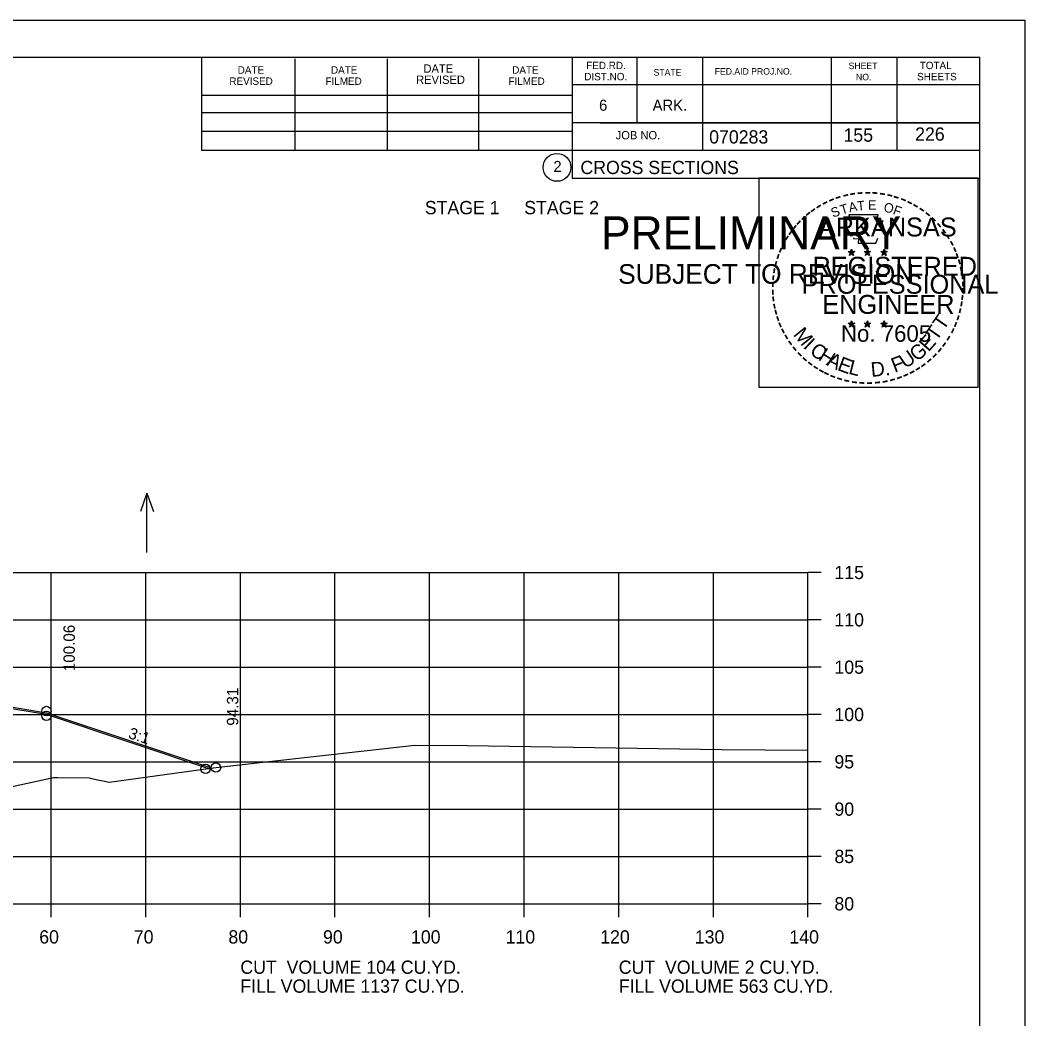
# Model space of a CAD drawing. Extents: x 1175611 to 1176402, y -433344 to -416213.
# Drawn here: x 1175837.7 to 1175943.9, y -431529 to -431423.5 of the extents above; entities that cross this region are included whole.
import ezdxf

# ---------------------------------------------------------------- set-up
doc = ezdxf.new("R2010")
doc.units = 0
for name, color, linetype in [('Default', 7, 'Continuous'), ('R_Axis', 7, 'Continuous'), ('R_Axis Annot', 7, 'Continuous'), ('R_Border', 7, 'Continuous'), ('R_Border Notes', 7, 'Continuous'), ('R_Border PE', 7, 'Continuous'), ('R_Border Prem', 7, 'Continuous'), ('R_Exist Surface', 7, 'Continuous'), ('R_Fin Surface', 7, 'Continuous'), ('R_Grid', 7, 'Continuous'), ('R_No Plot', 7, 'Continuous'), ('R_Water Annot', 7, 'Continuous'), ('R_Xsect Elev', 7, 'Continuous'), ('R_Xsect Slope', 7, 'Continuous')]:
    doc.layers.add(name, color=color, linetype=linetype)

msp = doc.modelspace()

# ---------------------------------------------------------------- linework, layer by layer
at = {"layer": 'Default'}
msp.add_lwpolyline([(1175689.4, -431502.15), (1175702.5, -431506.52), (1175721.51, -431500.18), (1175732.58, -431498.34), (1175743.49, -431496.52), (1175749.48, -431496.25), (1175780.98, -431494.85), (1175810.48, -431493.53), (1175812.48, -431493.44), (1175818.46, -431493.17), (1175830.18, -431495.13), (1175840.43, -431496.83), (1175857.93, -431502.67)], dxfattribs=at)
at = {"layer": 'R_Axis'}
for p, q in [((1175920.97, -431516.85), (1175920.97, -431481.85)), ((1175922.37, -431481.85), (1175920.97, -431481.85)), ((1175922.37, -431486.85), (1175920.97, -431486.85)), ((1175922.37, -431491.85), (1175920.97, -431491.85)), ((1175922.37, -431496.85), (1175920.97, -431496.85)), ((1175922.37, -431501.85), (1175920.97, -431501.85)), ((1175922.37, -431506.85), (1175920.97, -431506.85)), ((1175922.37, -431511.85), (1175920.97, -431511.85)), ((1175640.97, -431516.85), (1175920.97, -431516.85)), ((1175840.97, -431518.25), (1175840.97, -431516.85)), ((1175850.97, -431518.25), (1175850.97, -431516.85)), ((1175860.97, -431518.25), (1175860.97, -431516.85)), ((1175870.97, -431518.25), (1175870.97, -431516.85)), ((1175880.97, -431518.25), (1175880.97, -431516.85)), ((1175890.97, -431518.25), (1175890.97, -431516.85)), ((1175900.97, -431518.25), (1175900.97, -431516.85)), ((1175910.97, -431518.25), (1175910.97, -431516.85)), ((1175920.97, -431518.25), (1175920.97, -431516.85)), ((1175922.37, -431516.85), (1175920.97, -431516.85))]:
    msp.add_line(p, q, dxfattribs=at)
at = {"layer": 'R_Border'}
for p, q in [((1175622.97, -431427.39), (1175939.15, -431427.39)), ((1175856.89, -431437.27), (1175856.89, -431427.39)), ((1175896.05, -431427.39), (1175896.05, -431440.19)), ((1175902.89, -431427.39), (1175902.89, -431434.33)), ((1175909.83, -431427.39), (1175909.83, -431437.27)), ((1175923.41, -431427.39), (1175923.41, -431437.27)), ((1175930.35, -431427.39), (1175930.35, -431437.27)), ((1175939.15, -431632.85), (1175939.15, -431427.39)), ((1175866.75, -431437.27), (1175866.75, -431427.59)), ((1175876.51, -431437.27), (1175876.51, -431427.59)), ((1175886.19, -431437.27), (1175886.19, -431427.59)), ((1175939.15, -431430.33), (1175896.05, -431430.33)), ((1175939.15, -431430.31), (1175939.15, -431430.31)), ((1175856.89, -431431.41), (1175896.05, -431431.41)), ((1175856.89, -431433.27), (1175896.05, -431433.27)), ((1175939.15, -431434.33), (1175896.05, -431434.33)), ((1175899.01, -431434.33), (1175939.15, -431434.33)), ((1175856.89, -431437.27), (1175856.89, -431435.21)), ((1175856.89, -431435.21), (1175896.05, -431435.21)), ((1175939.15, -431437.27), (1175856.89, -431437.27)), ((1175896.05, -431440.19), (1175939.15, -431440.19))]:
    msp.add_line(p, q, dxfattribs=at)
msp.add_circle((1175894.44, -431439.05), 1.47, dxfattribs=at)
at = {"layer": 'R_Border PE'}
for p, q in [((1175925.23, -431447.94), (1175925.58, -431448.05)), ((1175925.23, -431447.94), (1175925.49, -431447.98)), ((1175925.23, -431447.94), (1175925.47, -431448.06)), ((1175925.37, -431448.35), (1175925.58, -431448.05)), ((1175925.37, -431448.35), (1175925.49, -431448.1)), ((1175925.37, -431448.35), (1175925.58, -431448.13)), ((1175925.58, -431447.69), (1175925.54, -431447.94)), ((1175925.58, -431448.05), (1175925.58, -431447.69)), ((1175925.58, -431447.69), (1175925.63, -431447.94)), ((1175925.93, -431447.94), (1175925.58, -431448.05)), ((1175925.8, -431448.35), (1175925.58, -431448.05)), ((1175925.8, -431448.35), (1175925.58, -431448.13)), ((1175925.93, -431447.94), (1175925.64, -431447.99)), ((1175925.8, -431448.35), (1175925.66, -431448.06)), ((1175925.93, -431447.94), (1175925.73, -431448.04)), ((1175926.9, -431447.94), (1175927.25, -431448.05)), ((1175926.9, -431447.94), (1175927.16, -431447.98)), ((1175926.9, -431447.94), (1175927.14, -431448.06)), ((1175927.04, -431448.35), (1175927.25, -431448.05)), ((1175927.04, -431448.35), (1175927.16, -431448.1)), ((1175927.04, -431448.35), (1175927.25, -431448.13)), ((1175927.25, -431447.69), (1175927.21, -431447.94)), ((1175927.25, -431448.05), (1175927.25, -431447.69)), ((1175927.25, -431447.69), (1175927.3, -431447.94)), ((1175927.6, -431447.94), (1175927.25, -431448.05)), ((1175927.47, -431448.35), (1175927.25, -431448.05)), ((1175927.47, -431448.35), (1175927.25, -431448.13)), ((1175927.6, -431447.94), (1175927.31, -431447.99)), ((1175927.47, -431448.35), (1175927.33, -431448.06)), ((1175927.6, -431447.94), (1175927.4, -431448.04)), ((1175928.67, -431447.95), (1175929.02, -431448.06)), ((1175928.67, -431447.95), (1175928.92, -431448)), ((1175928.67, -431447.95), (1175928.91, -431448.07)), ((1175928.8, -431448.36), (1175929.02, -431448.06)), ((1175928.8, -431448.36), (1175928.93, -431448.12)), ((1175928.8, -431448.36), (1175929.02, -431448.14)), ((1175929.02, -431447.7), (1175928.98, -431447.95)), ((1175929.02, -431448.06), (1175929.02, -431447.7)), ((1175929.02, -431447.7), (1175929.07, -431447.95)), ((1175929.36, -431447.95), (1175929.02, -431448.06)), ((1175929.23, -431448.36), (1175929.02, -431448.06)), ((1175929.23, -431448.36), (1175929.02, -431448.15)), ((1175929.36, -431447.95), (1175929.08, -431448)), ((1175929.23, -431448.36), (1175929.09, -431448.07)), ((1175929.36, -431447.95), (1175929.16, -431448.05)), ((1175925.23, -431455.51), (1175925.58, -431455.62)), ((1175925.23, -431455.51), (1175925.48, -431455.56)), ((1175925.23, -431455.51), (1175925.47, -431455.63)), ((1175925.36, -431455.92), (1175925.58, -431455.62)), ((1175925.36, -431455.92), (1175925.49, -431455.68)), ((1175925.36, -431455.92), (1175925.58, -431455.7)), ((1175925.58, -431455.26), (1175925.54, -431455.51)), ((1175925.58, -431455.62), (1175925.58, -431455.26)), ((1175925.58, -431455.26), (1175925.63, -431455.51)), ((1175925.93, -431455.51), (1175925.58, -431455.62)), ((1175925.79, -431455.92), (1175925.58, -431455.62)), ((1175925.79, -431455.92), (1175925.58, -431455.71)), ((1175925.93, -431455.51), (1175925.64, -431455.56)), ((1175925.79, -431455.92), (1175925.66, -431455.63)), ((1175925.93, -431455.51), (1175925.72, -431455.61)), ((1175926.9, -431455.51), (1175927.25, -431455.62)), ((1175926.9, -431455.51), (1175927.15, -431455.56)), ((1175926.9, -431455.51), (1175927.14, -431455.63)), ((1175927.03, -431455.92), (1175927.25, -431455.62)), ((1175927.03, -431455.92), (1175927.16, -431455.68)), ((1175927.03, -431455.92), (1175927.25, -431455.7)), ((1175927.25, -431455.26), (1175927.21, -431455.51)), ((1175927.25, -431455.62), (1175927.25, -431455.26)), ((1175927.25, -431455.26), (1175927.3, -431455.51)), ((1175927.6, -431455.51), (1175927.25, -431455.62)), ((1175927.46, -431455.92), (1175927.25, -431455.62)), ((1175927.46, -431455.92), (1175927.25, -431455.71)), ((1175927.6, -431455.51), (1175927.31, -431455.56)), ((1175927.46, -431455.92), (1175927.32, -431455.63)), ((1175927.6, -431455.51), (1175927.39, -431455.61)), ((1175928.67, -431455.52), (1175929.02, -431455.63)), ((1175928.67, -431455.52), (1175928.92, -431455.57)), ((1175928.67, -431455.52), (1175928.9, -431455.64)), ((1175928.8, -431455.93), (1175929.02, -431455.63)), ((1175928.8, -431455.93), (1175928.93, -431455.69)), ((1175928.8, -431455.93), (1175929.01, -431455.71)), ((1175929.02, -431455.27), (1175928.97, -431455.52)), ((1175929.23, -431455.93), (1175929.01, -431455.72)), ((1175929.02, -431455.63), (1175929.02, -431455.27)), ((1175929.02, -431455.27), (1175929.06, -431455.52)), ((1175929.36, -431455.52), (1175929.02, -431455.63)), ((1175929.23, -431455.93), (1175929.02, -431455.63)), ((1175929.36, -431455.52), (1175929.08, -431455.57)), ((1175929.23, -431455.93), (1175929.09, -431455.64)), ((1175929.36, -431455.52), (1175929.16, -431455.62))]:
    msp.add_line(p, q, dxfattribs=at)
for points in [[(1175925.28, -431444.06), (1175925.54, -431444.89)], [(1175928.79, -431444.98), (1175928.93, -431444.7), (1175928.24, -431444.72), (1175928.39, -431444.06), (1175925.28, -431444.06)], [(1175925.77, -431446.48), (1175925.77, -431446.57), (1175926.33, -431446.59), (1175926.28, -431447.06), (1175928.15, -431447.06), (1175928.35, -431446.53)], [(1175925.58, -431447.69), (1175925.8, -431448.35), (1175925.23, -431447.94), (1175925.93, -431447.94), (1175925.37, -431448.35), (1175925.58, -431447.69)], [(1175927.25, -431447.69), (1175927.47, -431448.35), (1175926.9, -431447.94), (1175927.6, -431447.94), (1175927.04, -431448.35), (1175927.25, -431447.69)], [(1175929.02, -431447.7), (1175929.23, -431448.36), (1175928.67, -431447.95), (1175929.36, -431447.95), (1175928.8, -431448.36), (1175929.02, -431447.7)], [(1175925.58, -431455.26), (1175925.79, -431455.92), (1175925.23, -431455.51), (1175925.93, -431455.51), (1175925.36, -431455.92), (1175925.58, -431455.26)], [(1175927.25, -431455.26), (1175927.46, -431455.92), (1175926.9, -431455.51), (1175927.6, -431455.51), (1175927.03, -431455.92), (1175927.25, -431455.26)], [(1175929.02, -431455.27), (1175929.23, -431455.93), (1175928.67, -431455.52), (1175929.36, -431455.52), (1175928.8, -431455.93), (1175929.02, -431455.27)]]:
    msp.add_lwpolyline(points, dxfattribs=at)
for centre, radius in [((1175925.58, -431448.05), 0.172), ((1175925.58, -431448.05), 0.145), ((1175925.58, -431448.05), 0.116), ((1175925.58, -431448.05), 0.0991), ((1175925.58, -431448.05), 0.0747), ((1175925.58, -431448.05), 0.0495), ((1175925.58, -431448.05), 0.0296), ((1175927.25, -431448.05), 0.172), ((1175927.25, -431448.05), 0.145), ((1175927.25, -431448.05), 0.116), ((1175927.25, -431448.05), 0.0991), ((1175927.25, -431448.05), 0.0747), ((1175927.25, -431448.05), 0.0495), ((1175927.25, -431448.05), 0.0296), ((1175929.02, -431448.06), 0.172), ((1175929.02, -431448.06), 0.145), ((1175929.02, -431448.06), 0.116), ((1175929.02, -431448.06), 0.0991), ((1175929.02, -431448.06), 0.0747), ((1175929.02, -431448.06), 0.0495), ((1175929.02, -431448.06), 0.0296), ((1175925.58, -431455.62), 0.172), ((1175925.58, -431455.62), 0.145), ((1175925.58, -431455.62), 0.116), ((1175925.58, -431455.62), 0.0991), ((1175925.58, -431455.62), 0.0747), ((1175925.58, -431455.62), 0.0495), ((1175925.58, -431455.62), 0.0296), ((1175927.25, -431455.62), 0.172), ((1175927.25, -431455.62), 0.145), ((1175927.25, -431455.62), 0.116), ((1175927.25, -431455.62), 0.0991), ((1175927.25, -431455.62), 0.0747), ((1175927.25, -431455.62), 0.0495), ((1175927.25, -431455.62), 0.0296), ((1175929.01, -431455.63), 0.172), ((1175929.01, -431455.63), 0.145), ((1175929.01, -431455.63), 0.116), ((1175929.01, -431455.63), 0.0991), ((1175929.01, -431455.63), 0.0747), ((1175929.01, -431455.63), 0.0495), ((1175929.01, -431455.63), 0.0296)]:
    msp.add_circle(centre, radius, dxfattribs=at)
at = {"layer": 'R_Exist Surface'}
msp.add_lwpolyline([(1175834.86, -431504.89), (1175840.4, -431503.69), (1175841.21, -431503.52), (1175841.65, -431503.52), (1175844.98, -431503.55), (1175845.24, -431503.61), (1175847.11, -431503.99), (1175858.09, -431502.49), (1175863.68, -431501.87), (1175879.43, -431500.09), (1175884.96, -431500.12), (1175911.86, -431500.56), (1175920.97, -431500.61)], dxfattribs=at)
at = {"layer": 'R_Fin Surface'}
msp.add_lwpolyline([(1175689.45, -431502), (1175702.5, -431506.35), (1175721.47, -431500.02), (1175732.55, -431498.18), (1175743.47, -431496.36), (1175749.47, -431496.09), (1175751.47, -431496), (1175780.97, -431494.68), (1175810.47, -431493.36), (1175812.47, -431493.27), (1175818.47, -431493.01), (1175830.21, -431494.96), (1175840.47, -431496.67), (1175857.98, -431502.51)], dxfattribs=at)
msp.add_lwpolyline([(1175689.45, -431502), (1175702.5, -431506.35), (1175721.47, -431500.02), (1175732.55, -431498.18), (1175743.47, -431496.36), (1175749.47, -431496.09), (1175751.47, -431496), (1175780.97, -431494.68), (1175810.47, -431493.36), (1175812.47, -431493.27), (1175818.47, -431493.01), (1175830.21, -431494.96), (1175840.47, -431496.67), (1175857.98, -431502.51)], dxfattribs=at)
at = {"layer": 'R_Grid'}
for p, q in [((1175640.97, -431481.85), (1175920.97, -431481.85)), ((1175840.97, -431516.85), (1175840.97, -431481.85)), ((1175850.97, -431516.85), (1175850.97, -431481.85)), ((1175860.97, -431516.85), (1175860.97, -431481.85)), ((1175870.97, -431516.85), (1175870.97, -431481.85)), ((1175880.97, -431516.85), (1175880.97, -431481.85)), ((1175890.97, -431516.85), (1175890.97, -431481.85)), ((1175900.97, -431516.85), (1175900.97, -431481.85)), ((1175910.97, -431516.85), (1175910.97, -431481.85)), ((1175920.97, -431516.85), (1175920.97, -431481.85)), ((1175640.97, -431486.85), (1175920.97, -431486.85)), ((1175640.97, -431491.85), (1175920.97, -431491.85)), ((1175640.97, -431496.85), (1175920.97, -431496.85)), ((1175640.97, -431501.85), (1175920.97, -431501.85)), ((1175640.97, -431506.85), (1175920.97, -431506.85)), ((1175640.97, -431511.85), (1175920.97, -431511.85)), ((1175640.97, -431516.85), (1175920.97, -431516.85))]:
    msp.add_line(p, q, dxfattribs=at)
at = {"layer": 'R_No Plot'}
msp.add_line((1175610.57, -431423.49), (1175943.91, -431423.49), dxfattribs=at)
for points in [[(1175610.57, -431423.49), (1175943.91, -431423.49), (1175943.91, -431636.83), (1175610.57, -431636.83)], [(1175915.82, -431440.15), (1175938.92, -431440.15), (1175938.92, -431462.3), (1175915.82, -431462.3)]]:
    msp.add_lwpolyline(points, close=True, dxfattribs=at)
for centre in [(1175840.47, -431496.49), (1175840.47, -431496.99), (1175840.47, -431496.99), (1175857.3, -431502.6), (1175857.3, -431502.6), (1175858.39, -431502.46)]:
    msp.add_circle(centre, 0.5, dxfattribs=at)
at = {"layer": 'R_Water Annot'}
for p, q in [((1175851.1, -431473.47), (1175850.4, -431475.39)), ((1175851.1, -431479.75), (1175851.1, -431473.47)), ((1175851.1, -431473.47), (1175851.8, -431475.39))]:
    msp.add_line(p, q, dxfattribs=at)

# ---------------------------------------------------------------- texts
at = {"layer": 'Default'}
for s, p in [('STAGE 1     STAGE 2', (1175880.47, -431444)), ('CUT  VOLUME 104 CU.YD.', (1175860.97, -431524.25)), ('CUT  VOLUME 2 CU.YD.', (1175900.97, -431524.25)), ('FILL VOLUME 1137 CU.YD.', (1175860.97, -431526.25)), ('FILL VOLUME 563 CU.YD.', (1175900.97, -431526.25))]:
    msp.add_text(s, height=1.4, dxfattribs=at).set_placement(p)
at = {"layer": 'R_Axis Annot'}
for s, p in [('115', (1175923.77, -431482.55)), ('110', (1175923.77, -431487.55)), ('105', (1175923.77, -431492.55)), ('100', (1175923.77, -431497.55)), ('95', (1175923.77, -431502.55)), ('90', (1175923.77, -431507.55)), ('85', (1175923.77, -431512.55)), ('80', (1175923.77, -431517.55)), ('60', (1175839.71, -431521.05)), ('70', (1175849.71, -431521.05)), ('80', (1175859.71, -431521.05)), ('90', (1175869.71, -431521.05)), ('100', (1175879.01, -431521.05)), ('110', (1175889.01, -431521.05)), ('120', (1175899.01, -431521.05)), ('130', (1175909.01, -431521.05)), ('140', (1175919.01, -431521.05))]:
    msp.add_text(s, height=1.4, dxfattribs=at).set_placement(p)
at = {"layer": 'R_Border'}
for s, height, p in [('DATE', 0.782, (1175860.69, -431429.15)), ('DATE', 0.782, (1175870.55, -431429.15)), ('DATE', 0.879, (1175880.33, -431429.05)), ('DATE', 0.782, (1175889.71, -431429.15)), ('FED.RD.', 0.782, (1175897.53, -431428.67)), ('SHEET', 0.684, (1175925.27, -431428.67)), ('TOTAL', 0.782, (1175932.79, -431428.67)), ('REVISED', 0.782, (1175859.81, -431430.33)), ('FILMED', 0.782, (1175869.97, -431430.33)), ('REVISED', 0.879, (1175879.55, -431430.23)), ('FILMED', 0.782, (1175889.31, -431430.33)), ('DIST.NO.', 0.782, (1175897.33, -431429.85)), ('STATE', 0.684, (1175904.65, -431429.35)), ('FED.AID PROJ.NO.', 0.684, (1175911.11, -431429.25)), ('NO.', 0.684, (1175926.05, -431429.85)), ('SHEETS', 0.782, (1175932.51, -431429.85)), ('6', 1.17, (1175898.89, -431433.07)), ('ARK.', 1.172, (1175904.55, -431433.07)), ('JOB NO.', 0.879, (1175900.65, -431436.09)), ('070283', 1.4, (1175910.53, -431436.53)), ('2', 1.17, (1175894.06, -431439.54)), ('CROSS SECTIONS', 1.4, (1175896.92, -431439.76))]:
    msp.add_text(s, height=height, rotation=360, dxfattribs=at).set_placement(p)
at = {"layer": 'R_Border Notes'}
for s, p in [('226', (1175932.3, -431436.23)), ('155', (1175924.73, -431436.34))]:
    msp.add_text(s, height=1.4, dxfattribs=at).set_placement(p)
at = {"layer": 'R_Border PE'}
for s, height, rotation, p in [('-', 1.6, 19.1761, (1175924.02, -431442.93)), ('-', 1.6, 13.6301, (1175924.77, -431442.69)), ('-', 1.6, 10.2193, (1175925.45, -431442.53)), ('-', 1.6, 5.8968, (1175926.18, -431442.42)), ('-', 1.6, 0.1862, (1175926.95, -431442.35)), ('-', 1.6, 357.743, (1175927.67, -431442.36)), ('-', 1.6, 352.1617, (1175928.42, -431442.42)), ('-', 1.6, 347.2049, (1175929.14, -431442.53)), ('-', 1.6, 342.3362, (1175929.77, -431442.69)), ('-', 1.6, 337.8551, (1175930.51, -431442.91)), ('-', 1.6, 36.2317, (1175921.58, -431444.29)), ('-', 1.6, 34.0636, (1175922.16, -431443.89)), ('-', 1.6, 28.7918, (1175922.76, -431443.52)), ('-', 1.6, 24.3072, (1175923.39, -431443.2)), ('S', 1, 21.594, (1175923.63, -431444.38)), ('T', 1, 16.4036, (1175924.54, -431444.05)), ('A', 1, 11.2132, (1175925.37, -431443.8)), ('T', 1, 6.0228, (1175926.22, -431443.64)), ('E', 1, 0.8323, (1175927.32, -431443.53)), ('O', 1, 350.4515, (1175928.93, -431443.74)), ('F', 1, 340.0707, (1175929.88, -431443.96)), ('-', 1.6, 334.1211, (1175931.14, -431443.18)), ('-', 1.6, 329.6409, (1175931.72, -431443.46)), ('-', 1.6, 325.8627, (1175932.36, -431443.83)), ('-', 1.6, 42.9622, (1175920.67, -431445.08)), ('-', 1.6, 38.9507, (1175921.1, -431444.66)), ('ARKANSAS', 2, 360, (1175922.13, -431446.35)), ('-', 1.6, 320.5297, (1175932.97, -431444.25)), ('-', 1.6, 315.5786, (1175933.57, -431444.74)), ('-', 1.6, 50.6142, (1175919.82, -431446.04)), ('-', 1.6, 48.423, (1175920.22, -431445.56)), ('-', 1.6, 309.8797, (1175934.14, -431445.29)), ('-', 1.6, 58.0706, (1175919.08, -431447.14)), ('-', 1.6, 54.2325, (1175919.41, -431446.61)), ('-', 1.6, 306.6522, (1175934.66, -431445.89)), ('-', 1.4, 303.6753, (1175935.15, -431446.46)), ('-', 1.6, 67.7743, (1175918.51, -431448.36)), ('-', 1.6, 62.8713, (1175918.77, -431447.75)), ('-', 1.6, 299.6684, (1175935.47, -431447.07)), ('-', 1.6, 294.6628, (1175935.79, -431447.68)), ('-', 1.6, 72.3945, (1175918.29, -431448.99)), ('REGISTERED', 2, 360, (1175921.45, -431450.5)), ('DWB', 0.01, 360, (1175925.57, -431448.06)), ('DWB', 0.01, 360, (1175927.24, -431448.06)), ('DWB', 0.01, 360, (1175929, -431448.07)), ('-', 1.6, 290.5728, (1175936.05, -431448.26)), ('-', 1.6, 81.2013, (1175917.96, -431450.42)), ('-', 1.6, 75.461, (1175918.09, -431449.71)), ('-', 1.6, 285.1233, (1175936.28, -431448.84)), ('-', 1.6, 280.5493, (1175936.48, -431449.58)), ('-', 1.6, 85.1863, (1175917.89, -431451.11)), ('PROFESSIONAL', 2, 360, (1175920.3, -431452.4)), ('-', 1.6, 276.5962, (1175936.65, -431450.35)), ('-', 1.6, 89.0622, (1175917.86, -431451.81)), ('-', 1.6, 274.3301, (1175936.71, -431451.07)), ('-', 1.6, 269.9407, (1175936.74, -431451.7)), ('-', 1.6, 94.1959, (1175917.9, -431452.54)), ('-', 1.6, 98.9479, (1175917.97, -431453.2)), ('ENGINEER', 2, 360, (1175922.49, -431454.53)), ('-', 1.6, 263.5172, (1175936.72, -431452.37)), ('-', 1.6, 101.7149, (1175918.1, -431453.94)), ('-', 1.6, 255.7626, (1175936.54, -431453.7)), ('-', 1.6, 260.9953, (1175936.65, -431453.02)), ('-', 1.6, 105.4578, (1175918.27, -431454.53)), ('-', 1.6, 109.0874, (1175918.48, -431455.16)), ('T', 1.54, 55.055, (1175935.3, -431456.36)), ('-', 1.6, 252.8681, (1175936.36, -431454.42)), ('-', 1.6, 114.0643, (1175918.73, -431455.76)), ('-', 1.6, 115.7289, (1175919.04, -431456.38)), ('M', 1.54, 308.9175, (1175919.35, -431456.73)), ('No. 7605', 1.757, 360, (1175924.46, -431457.48)), ('DWB', 0.01, 360, (1175925.56, -431455.63)), ('DWB', 0.01, 360, (1175927.23, -431455.63)), ('DWB', 0.01, 360, (1175929, -431455.64)), ('T', 1.54, 55.055, (1175934.57, -431457.48)), ('-', 1.6, 244.6197, (1175935.87, -431455.72)), ('-', 1.6, 247.8887, (1175936.14, -431455.09)), ('-', 1.6, 120.4471, (1175919.4, -431456.96)), ('I', 1.54, 316.4636, (1175920.39, -431458.05)), ('E', 1.54, 48.7313, (1175933.72, -431458.61)), ('-', 1.6, 239.0712, (1175935.48, -431456.47)), ('-', 1.6, 125.8934, (1175919.8, -431457.52)), ('-', 1.6, 130.7181, (1175920.26, -431458.08)), ('C', 1.54, 324.0197, (1175921.06, -431458.68)), ('H', 1.54, 327.5342, (1175921.97, -431459.33)), ('G', 1.54, 38.2173, (1175932.47, -431459.63)), ('-', 1.6, 231.2538, (1175934.65, -431457.69)), ('-', 1.6, 233.8452, (1175935.08, -431457.12)), ('-', 1.6, 134.2238, (1175920.78, -431458.62)), ('-', 1.6, 138.9338, (1175921.3, -431459.09)), ('A', 1.54, 332.5513, (1175922.83, -431459.87)), ('E', 1.54, 339.2068, (1175923.99, -431460.43)), ('F', 1.54, 20.8202, (1175930.13, -431460.75)), ('U', 1.54, 34.4052, (1175931.27, -431460.36)), ('-', 1.6, 221.0851, (1175933.65, -431458.76)), ('-', 1.6, 225.7653, (1175934.17, -431458.25)), ('-', 1.6, 144.6463, (1175921.86, -431459.49)), ('-', 1.6, 148.0898, (1175922.42, -431459.86)), ('L', 1.54, 346.2929, (1175925.18, -431460.85)), ('D.', 1.54, 5.2602, (1175927.68, -431461.19)), ('-', 1.6, 212.2491, (1175932.56, -431459.62)), ('-', 1.6, 215.7363, (1175933.1, -431459.24)), ('-', 1.6, 151.5704, (1175923, -431460.19)), ('-', 1.6, 154.6002, (1175923.52, -431460.43)), ('-', 1.6, 158.5612, (1175924.15, -431460.69)), ('-', 1.6, 162.7983, (1175924.83, -431460.9)), ('-', 1.6, 195.4743, (1175930.09, -431460.8)), ('-', 1.6, 200.7184, (1175930.76, -431460.56)), ('-', 1.6, 204.2516, (1175931.38, -431460.29)), ('-', 1.6, 207.3568, (1175932.01, -431459.97)), ('-', 1.6, 167.5555, (1175925.55, -431461.07)), ('-', 1.6, 173.1155, (1175926.32, -431461.18)), ('-', 1.6, 176.5183, (1175927.07, -431461.23)), ('-', 1.6, 181.5918, (1175927.81, -431461.21)), ('-', 1.6, 185.8167, (1175928.62, -431461.13)), ('-', 1.6, 191.2858, (1175929.36, -431461))]:
    msp.add_text(s, height=height, rotation=rotation, dxfattribs=at).set_placement(p)
at = {"layer": 'R_Border Prem'}
for s, height, p in [('PRELIMINARY', 3.5, (1175899.1, -431447.72)), ('DWB', 0.01, (1175899.85, -431445.87)), ('SUBJECT TO REVISION', 2.0751, (1175900.91, -431451.35))]:
    msp.add_text(s, height=height, rotation=360, dxfattribs=at).set_placement(p)
at = {"layer": 'R_Xsect Elev'}
for s, p in [('100.06', (1175843.47, -431492.28)), ('94.31', (1175860.75, -431498.04))]:
    msp.add_text(s, height=1.2, rotation=90, dxfattribs=at).set_placement(p)
at = {"layer": 'R_Xsect Slope'}
msp.add_text('3:1', height=1.2, rotation=341.5651, dxfattribs=at).set_placement((1175849.05, -431499.32))

doc.saveas('drawing.dxf')
